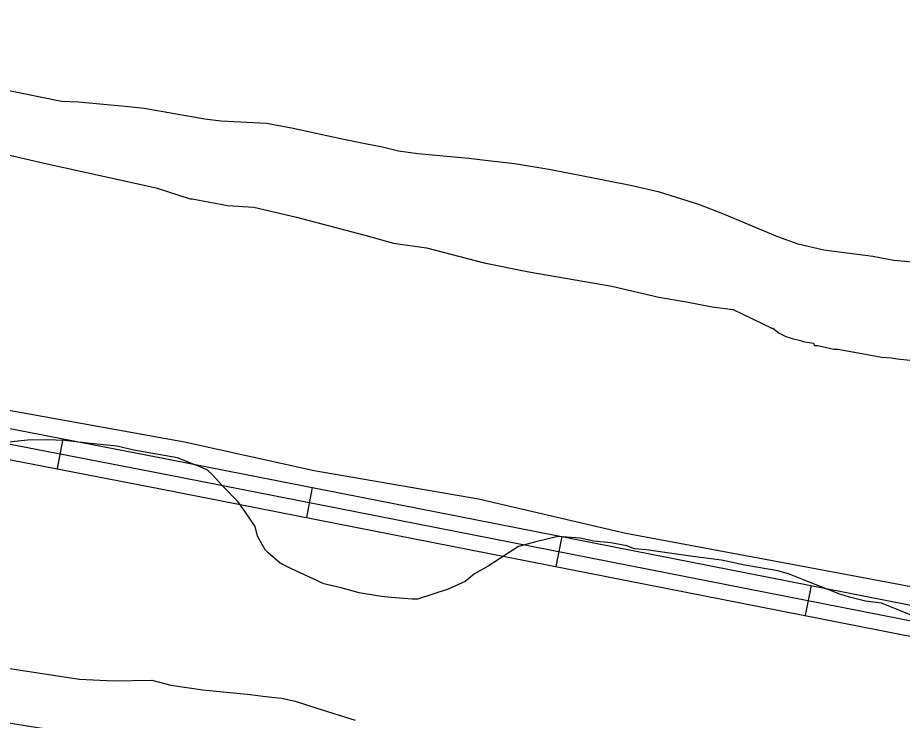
# Model space of a CAD drawing. Extents: x 3683402 to 3721514, y 487807 to 513565.
# Drawn here: x 3715187 to 3716057, y 508328 to 509019 of the extents above; entities that cross this region are included whole.
import ezdxf

# ---------------------------------------------------------------- set-up
doc = ezdxf.new("R2010")
doc.units = 0
for name, color, linetype in [('V-BORW-LINE', 7, 'Continuous'), ('V-ROAD-CNTR', 7, 'Continuous'), ('V-SITE-VEGE', 7, 'Continuous'), ('V-TOPO-SHOR', 7, 'Continuous')]:
    doc.layers.add(name, color=color, linetype=linetype)

msp = doc.modelspace()

# ---------------------------------------------------------------- linework, layer by layer
at = {"layer": 'V-BORW-LINE'}
msp.add_spline([(3715427.35, 508276.78), (3715329.68, 508299.83), (3715132.7, 508333.32), (3714970.31, 508369.04), (3714832.93, 508396.58), (3714798.8, 508409.35), (3714463.3, 508457.21), (3714381.38, 508467.85), (3714363.68, 508433.69), (3714363.53, 508403.37), (3714426.18, 508379.91), (3714458.92, 508359.68), (3714492.87, 508348.48), (3714529.38, 508342.33), (3714598.65, 508338), (3714668.52, 508340.89), (3714698.76, 508338.94), (3714807.49, 508330.39), (3714874.28, 508312.18), (3714906.77, 508292.23), (3714936.55, 508280.7), (3714967.46, 508260.04), (3715123.8, 508249.75), (3715192.82, 508240.24), (3715290.04, 508218.51), (3715321.92, 508202.21), (3715352.92, 508194.52), (3715499.78, 508186.49), (3715639.5, 508169.99), (3715705.26, 508151.82), (3715740.89, 508137.94), (3715880.15, 508095.54), (3715913.44, 508081.52), (3716017.99, 508017.69), (3716057.29, 508004.68), (3716092.62, 508000.92), (3716128.06, 508004.68), (3716232.4, 508040.15), (3716269.3, 508047.47), (3716301, 508043.63), (3716416.95, 507996.11), (3716526.29, 507962.13), (3716778.25, 507951.18), (3716821.83, 507951.7), (3716825.48, 507957.49), (3716813.56, 507990.46), (3716783.8, 508013.13), (3716718.03, 508036.48), (3716652.55, 508071.48), (3716621.18, 508076.86), (3716502.46, 508077.07), (3716432.46, 508082.22), (3716399.91, 508084.54), (3716165.91, 508113.57), (3716000.74, 508145.54), (3715936.99, 508167.76), (3715838.99, 508194.71), (3715706.95, 508219.36), (3715631.63, 508234.83), (3715427.35, 508276.78)], degree=3, dxfattribs=at)
at = {"layer": 'V-ROAD-CNTR'}
for p, q in [((3715231.14, 508604.66), (3715225.43, 508575.21)), ((3715476.54, 508556.71), (3715470.75, 508527.27)), ((3715721.84, 508508.47), (3715716.05, 508479.03)), ((3715967.14, 508460.22), (3715961.35, 508430.79))]:
    msp.add_line(p, q, dxfattribs=at)
for points in [[(3713057.07, 509019.06), (3713121.89, 509007.58), (3713222.37, 508998.13), (3713641.93, 508918.95), (3714416.86, 508762.29), (3715333.06, 508584.93), (3716440.75, 508367.08), (3717392.34, 508183.02)], [(3713053.81, 509004.4), (3713119.88, 508992.71), (3713220.27, 508983.26), (3713639.05, 508904.22), (3714413.95, 508747.58), (3715330.18, 508570.21), (3716437.87, 508352.36)], [(3714376.92, 508739.76), (3714411.04, 508732.86), (3715327.31, 508555.48), (3716435, 508337.63), (3717386.71, 508153.56)]]:
    msp.add_lwpolyline(points, dxfattribs=at)
at = {"layer": 'V-SITE-VEGE'}
for p, q in [((3715229.69, 508936.58), (3715134.36, 508955.87)), ((3715246.41, 508935.81), (3715229.69, 508936.58)), ((3715295.56, 508931.41), (3715246.41, 508935.81)), ((3715311.25, 508929.59), (3715295.56, 508931.41)), ((3715370.93, 508919.1), (3715311.25, 508929.59)), ((3715386.62, 508917.27), (3715370.93, 508919.1)), ((3715431.55, 508914.89), (3715386.62, 508917.27)), ((3715457.74, 508910.11), (3715431.55, 508914.89)), ((3715505.94, 508899.43), (3715457.74, 508910.11)), ((3715530.04, 508894.61), (3715505.94, 508899.43)), ((3715545.74, 508891.74), (3715530.04, 508894.61)), ((3715561.47, 508887.83), (3715545.74, 508891.74)), ((3715580.31, 508885.01), (3715561.47, 508887.83)), ((3715630.5, 508880.62), (3715580.31, 508885.01)), ((3715644.1, 508878.76), (3715630.5, 508880.62)), ((3715675.48, 508875.11), (3715644.1, 508878.76)), ((3715711.07, 508869.44), (3715675.48, 508875.11)), ((3715744.6, 508862.69), (3715711.07, 508869.44)), ((3715789.63, 508854.05), (3715744.6, 508862.69)), ((3715817.94, 508847.21), (3715789.63, 508854.05)), ((3715856.76, 508835.33), (3715817.94, 508847.21)), ((3715881.99, 508825.31), (3715856.76, 508835.33)), ((3715934.56, 508803.22), (3715881.99, 508825.31)), ((3715954.51, 508796.24), (3715934.56, 508803.22)), ((3715979.67, 508790.4), (3715954.51, 508796.24)), ((3716027.8, 508783.89), (3715979.67, 508790.4)), ((3716048.75, 508780.07), (3716027.8, 508783.89)), ((3716085.35, 508776.5), (3716048.75, 508780.07)), ((3715167.98, 508380.12), (3715247.53, 508367.87)), ((3715247.53, 508367.87), (3715280.97, 508366.34)), ((3715280.97, 508366.34), (3715318.54, 508366.97)), ((3715318.54, 508366.97), (3715337.42, 508362.06)), ((3715337.42, 508362.06), (3715368.82, 508357.37)), ((3715368.82, 508357.37), (3715415.88, 508352.93)), ((3715415.88, 508352.93), (3715430.52, 508351.09)), ((3715430.52, 508351.09), (3715446.21, 508349.26)), ((3715446.21, 508349.26), (3715459.83, 508346.36)), ((3715459.83, 508346.36), (3715480.83, 508339.4)), ((3715480.83, 508339.4), (3715518.62, 508327.5))]:
    msp.add_line(p, q, dxfattribs=at)
for points in [[(3715148.83, 508890.55), (3715212.76, 508875.96), (3715322.79, 508851.7), (3715356.38, 508840.77), (3715358.47, 508840.8), (3715393.03, 508834.07), (3715419.16, 508832.42), (3715461.09, 508822.68), (3715528.2, 508805.01), (3715556.52, 508797.13), (3715588.96, 508792.45), (3715645.59, 508777.73), (3715689.58, 508769.07), (3715771.26, 508754.77), (3715817.37, 508744.06), (3715844.6, 508739.29), (3715869.73, 508734.49), (3715890.66, 508731.71)], [(3715890.66, 508731.71), (3715928.55, 508713.55), (3715929.6, 508713.57), (3715935.94, 508708.45), (3715942.26, 508705.42), (3715948.56, 508703.44), (3715956.94, 508701.49), (3715959.05, 508700.48), (3715969.52, 508698.57), (3715970.6, 508696.5), (3715973.73, 508696.55), (3715989.45, 508692.64), (3715991.54, 508692.67), (3715993.63, 508692.71), (3716020.85, 508687.94), (3716036.56, 508685.07), (3716045.98, 508684.18), (3716052.25, 508683.25), (3716076.31, 508680.52)], [(3715636.08, 508471.67), (3715626.81, 508464.21), (3715610.23, 508456.62), (3715580.12, 508446.72), (3715574.9, 508446.64), (3715553.99, 508448.38), (3715544.58, 508449.26), (3715522.59, 508453.07), (3715504.76, 508457.99), (3715487.99, 508461.89), (3715481.67, 508464.92), (3715455.37, 508477.01), (3715444.85, 508482.05), (3715433.19, 508492.3), (3715430.01, 508495.38), (3715422.47, 508508.82), (3715420.23, 508518.18), (3715410.59, 508532.64), (3715403.11, 508542.95), (3715387.18, 508559.39), (3715378.67, 508568.65), (3715373.37, 508573.78), (3715369.15, 508575.8), (3715343.93, 508585.82), (3715317.75, 508590.6), (3715301, 508593.45), (3715284.23, 508597.35), (3715258.08, 508600.04), (3715232.98, 508602.76), (3715215.22, 508603.51), (3715196.43, 508603.19), (3715158.91, 508599.43)], [(3716069.01, 508429.82), (3716036.43, 508442.85), (3716020.74, 508444.68), (3716005.01, 508448.59), (3715995.56, 508451.57), (3715962.98, 508464.6), (3715945.12, 508471.61), (3715937.77, 508473.57), (3715934.62, 508474.56), (3715902.16, 508480.29), (3715879.12, 508485.12), (3715850.86, 508488.83), (3715804.82, 508495.36), (3715793.32, 508496.22), (3715785.96, 508499.23), (3715770.25, 508502.1), (3715753.52, 508503.91), (3715739.9, 508506.81), (3715717.94, 508508.53), (3715695.07, 508502.93), (3715679.48, 508498.49), (3715649.52, 508479.2), (3715636.08, 508471.67)]]:
    msp.add_lwpolyline(points, dxfattribs=at)
at = {"layer": 'V-TOPO-SHOR'}
msp.add_lwpolyline([(3714388.76, 508785.62), (3714496.6, 508764.81), (3714625.22, 508737.33), (3714800.97, 508706.18), (3715002.31, 508665.9), (3715170.75, 508634), (3715350.65, 508601.64), (3715478.33, 508573.52), (3715640.03, 508545.63), (3715784.97, 508511.74), (3715934.58, 508483.98), (3716181.19, 508437.45)], dxfattribs=at)

doc.saveas('drawing.dxf')
